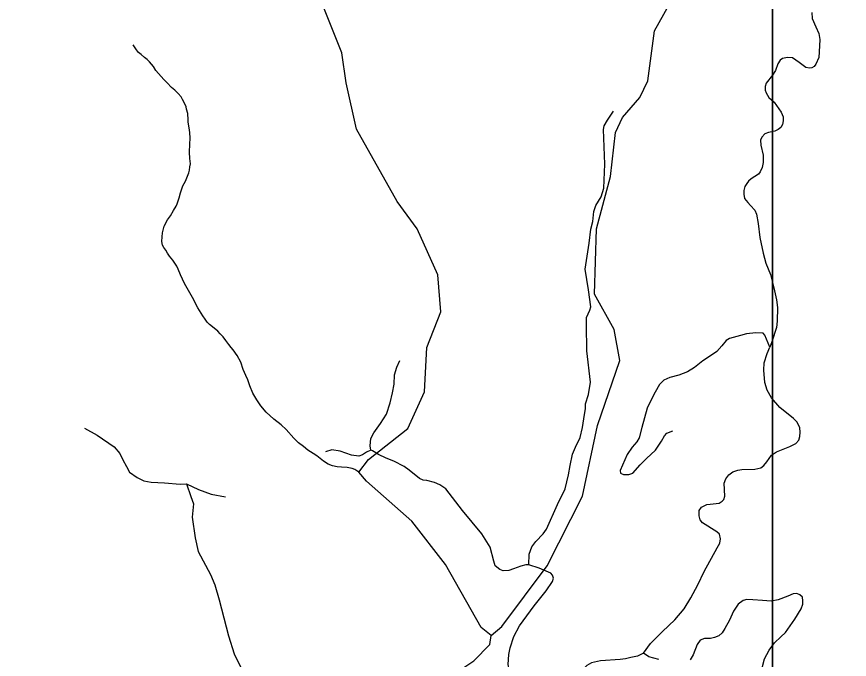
# Model space of a CAD drawing. Extents: x 1159738 to 1321356, y 736314 to 882035.
# Drawn here: x 1208685 to 1214073, y 789615 to 793776 of the extents above; entities that cross this region are included whole.
import ezdxf

# ---------------------------------------------------------------- set-up
doc = ezdxf.new("R2010")
doc.units = 0
for name, color, linetype in [('Exist Hydrographic Creek Single Shore', 7, 'Continuous'), ('Exist Hydrographic Misc Water Feature', 7, 'Continuous'), ('Exist Road Non-System Type 51', 7, 'Continuous'), ('Map Preparation Inset Cut Line', 7, 'Continuous')]:
    doc.layers.add(name, color=color, linetype=linetype)

msp = doc.modelspace()

# ---------------------------------------------------------------- linework, layer by layer
at = {"layer": 'Exist Hydrographic Creek Single Shore'}
for points in [[(1211754.7, 789770.1), (1211823.7, 789827.9), (1212117.6, 790219.2), (1212346.7, 790670.9), (1212442.6, 791128.5), (1212586.6, 791549.1), (1212550.6, 791750), (1212423.6, 791979.1), (1212435.5, 792402.3), (1212527.6, 792741.8), (1212560.5, 793026.8), (1212604.6, 793124.3), (1212716.6, 793253.4), (1212769.6, 793360.7), (1212811.5, 793684.8), (1213022.5, 794064.6), (1213177.5, 794251.9), (1213422.6, 794384.9)], [(1211754.7, 789770.1), (1211689.7, 789820.7), (1211458.6, 790229.1), (1211241.6, 790509.2), (1210948.6, 790767.8), (1210899.5, 790827.4), (1210960.6, 790908.7), (1211215.6, 791110.5), (1211322.6, 791347.9), (1211338.6, 791633.1), (1211428.5, 791864.4), (1211409.6, 792104.4), (1211275.6, 792402.6), (1211147.5, 792579.1), (1210884.5, 793047.2), (1210817.6, 793347.3), (1210789.5, 793541.5), (1210641.5, 793912.1)], [(1211962.7, 786362), (1212494.7, 786607.4), (1212640.7, 786735.8), (1212646.8, 786985.2), (1212441.7, 787389.7), (1212444.7, 787517.6), (1212363.7, 787594.8), (1212272.7, 787629.5), (1211357.7, 787729.8), (1211244.7, 787856.9), (1210935.7, 788440.7), (1210864.6, 788593.2), (1210884.6, 788710.9), (1210953.6, 788798.2), (1211020.7, 788829.7), (1211159.6, 789027.1), (1211224.6, 789268.8), (1211293.6, 789372.4), (1211642.6, 789605), (1211745.6, 789711.3), (1211754.7, 789770.1)]]:
    msp.add_lwpolyline(points, dxfattribs=at)
at = {"layer": 'Exist Hydrographic Misc Water Feature'}
msp.add_lwpolyline([(1210899.5, 790827.4), (1210891.6, 790831.6), (1210871.8, 790844.2), (1210856.1, 790850.6), (1210822.2, 790857.5), (1210786.2, 790858.5), (1210758.2, 790861.2), (1210728.5, 790868), (1210700.7, 790878.8), (1210669.2, 790897.7), (1210626.1, 790932.9), (1210602.5, 790947.6), (1210569.1, 790968.4), (1210539.7, 790993.2), (1210508.4, 791016.1), (1210479, 791047), (1210428.6, 791102.4), (1210395.4, 791133.2), (1210348.3, 791170.5), (1210299.6, 791215.9), (1210264.6, 791256.9), (1210237.7, 791295.6), (1210212.8, 791338.3), (1210194.1, 791384.9), (1210181.1, 791425.3), (1210167.9, 791453.6), (1210151, 791492.1), (1210134.2, 791538.6), (1210111.3, 791581.3), (1210086.4, 791618), (1210072.7, 791634.3), (1210057.1, 791652.8), (1210038, 791679.3), (1210020.5, 791703.8), (1210001.1, 791722.3), (1209985.5, 791738.7), (1209962.1, 791759.4), (1209932.6, 791782.2), (1209917.1, 791798.6), (1209903.6, 791817), (1209890, 791839.4), (1209857.4, 791890.3), (1209823.3, 791957.3), (1209771.7, 792048.8), (1209745.2, 792103.5), (1209730.2, 792142), (1209720.7, 792160.2), (1209695.6, 792198.9), (1209674.4, 792225.5), (1209660.9, 792243.9), (1209649.4, 792264.2), (1209636, 792280.6), (1209628.3, 792296.8), (1209624.9, 792320.9), (1209625.8, 792350.9), (1209628.4, 792376.8), (1209639.7, 792420.6), (1209660.8, 792460), (1209679.5, 792487.5), (1209698.4, 792521.1), (1209717.2, 792548.6), (1209723.6, 792564.4), (1209736.7, 792604.1), (1209745.6, 792635.9), (1209760.7, 792681.5), (1209777.7, 792711.1), (1209790.6, 792742.7), (1209799.1, 792764.5), (1209803.5, 792782.4), (1209806.2, 792804.4), (1209808.6, 792824.3), (1209805.7, 792858.4), (1209802.7, 792898.5), (1209806.2, 792950.4), (1209807.2, 792988.4), (1209804.1, 793026.5), (1209801, 793056.7), (1209793.9, 793092.9), (1209794.7, 793116.9), (1209791.3, 793141), (1209791.4, 793149), (1209784.3, 793177.2), (1209780.6, 793193.3), (1209769.4, 793219.6), (1209757.9, 793239.9), (1209748.2, 793256.2), (1209728.9, 793278.7), (1209707.5, 793301.3), (1209685.9, 793317.9), (1209658.7, 793346.7), (1209637.3, 793369.3), (1209584.9, 793428.7), (1209569.5, 793453.2), (1209544.4, 793483.9), (1209528.7, 793498.3), (1209511, 793510.8), (1209489.7, 793531.4), (1209473.9, 793543.9), (1209460.4, 793562.2), (1209439.2, 793594.8)], dxfattribs=at)
at = {"layer": 'Exist Road Non-System Type 51'}
for points in [[(1213830, 793803.3), (1213832.2, 793764.9), (1213855.7, 793709.3), (1213876, 793667.6), (1213881.3, 793628), (1213880.3, 793587.4), (1213874.9, 793512.1), (1213855.7, 793469.4), (1213846.1, 793453.3), (1213830.1, 793444.8), (1213815.1, 793442.6), (1213791.6, 793448), (1213748.9, 793480.1), (1213704, 793508.9), (1213673, 793512.1), (1213639.9, 793504.6), (1213626, 793495), (1213610, 793470.4), (1213594, 793428.7), (1213575.8, 793396.7), (1213534.1, 793346.4), (1213527.7, 793325), (1213528.8, 793300.5), (1213534.1, 793282.3), (1213551.2, 793253.4), (1213586.5, 793222.4), (1213631.5, 793157.8), (1213645.4, 793127.9), (1213645.4, 793102.2), (1213641.1, 793077.6), (1213630.4, 793058.4), (1213612.3, 793045.5), (1213589.8, 793034.9), (1213550.3, 793026.3), (1213526.8, 793016.7), (1213505.4, 792996.4), (1213497.9, 792977.1), (1213500.1, 792945), (1213514, 792879.8), (1213514, 792832.2), (1213508.6, 792800.1), (1213495.8, 792772.3), (1213485.1, 792757.3), (1213438.1, 792725.2), (1213420, 792711.3), (1213409.3, 792696.4), (1213396.5, 792676.1), (1213390.1, 792650.4), (1213390.3, 792626.2), (1213394.5, 792599.5), (1213414.8, 792572.8)], [(1211998.3, 790225.9), (1212001, 790295.5), (1212018.4, 790342.4), (1212043.8, 790377.2), (1212090.6, 790426.7), (1212113.4, 790457.5), (1212184.3, 790616.8), (1212233.5, 790717.8), (1212254.9, 790808.8), (1212266.9, 790869), (1212280.3, 790944), (1212301.5, 790987.6), (1212330.9, 791050.5), (1212347, 791116.1), (1212355, 791171), (1212364.4, 791237.9), (1212365.7, 791268.7), (1212385.8, 791329), (1212397.8, 791409.3), (1212375, 791613), (1212371, 791780.4), (1212372.4, 791828.6), (1212392.4, 791875.4), (1212399.1, 791896.4), (1212384.4, 792007.5), (1212363, 792141.3), (1212389.7, 792308.7), (1212399.1, 792400.3), (1212412.4, 792449.8), (1212419.1, 792514), (1212432.5, 792554.2), (1212467.3, 792609.1), (1212483.3, 792666.7), (1212490, 792820.6), (1212481.9, 793046), (1212485.9, 793070.1), (1212508.7, 793106.3), (1212547.5, 793163.8)], [(1213414.8, 792572.8), (1213434.1, 792552.5), (1213461.9, 792523.6), (1213471.5, 792498), (1213483.2, 792435.9), (1213492.8, 792347.2), (1213514, 792244.2), (1213532.2, 792181.1), (1213562.1, 792106.2), (1213583.4, 792020.7), (1213601.6, 791941.6), (1213606.9, 791894), (1213605.8, 791805.3), (1213601.6, 791763.6), (1213571.7, 791670.6), (1213558.9, 791636.8)], [(1213558.9, 791636.8), (1213526.1, 791714), (1213514.1, 791727.3), (1213467.3, 791728.7), (1213407.1, 791723.3), (1213368.3, 791711.3), (1213297.4, 791692.5), (1213276, 791679.1), (1213246.6, 791644.3), (1213215.8, 791608.2), (1213167.6, 791574.7), (1213124.8, 791546.6), (1213070, 791503.8), (1213024.5, 791477), (1212968.3, 791455.6), (1212910.8, 791439.5), (1212872, 791423.5), (1212843.9, 791394), (1212815.8, 791344.5), (1212777, 791268.2), (1212763.6, 791240.1), (1212728.9, 791115.6), (1212711.9, 791048.1), (1212697.2, 791024), (1212667.7, 790989.2), (1212634.3, 790941), (1212588.8, 790836.6), (1212591.5, 790819.2), (1212611.6, 790812.5), (1212645, 790811.2), (1212671.8, 790819.2), (1212719.9, 790874.1), (1212760, 790914.2), (1212818.9, 790969.1), (1212856.4, 791026.7), (1212876.4, 791061.5), (1212892.5, 791078.9), (1212931.3, 791093.6)], [(1212740.3, 789655.4), (1212785.3, 789717.9), (1212862.9, 789795.6), (1212943.2, 789870.6), (1213004.7, 789942.8), (1213047.5, 790012.5), (1213091.6, 790098.1), (1213133.1, 790183.8), (1213218.4, 790335.7), (1213234.4, 790367.8), (1213238.4, 790395.9), (1213233.1, 790425.4), (1213215.7, 790441.4), (1213123.4, 790499), (1213107.3, 790519.1), (1213100.7, 790543.2), (1213100.7, 790579.3), (1213116.7, 790599.4), (1213150.1, 790616.8), (1213172.9, 790619.5), (1213210.3, 790623.5), (1213230.4, 790626.2), (1213250.5, 790638.2), (1213259.8, 790650.3), (1213266.5, 790671.7), (1213263.7, 790755.2), (1213273.1, 790783.3), (1213293.2, 790808.8), (1213318.6, 790828.9), (1213350.7, 790839.6), (1213376.1, 790843.6), (1213460.4, 790846.3), (1213499.2, 790854.3), (1213519.2, 790870.4), (1213538, 790894.4), (1213568.7, 790935.9), (1213600.8, 790957.4), (1213687.8, 790992.2), (1213726.2, 791011.6), (1213745, 791034.3), (1213751.6, 791058.4), (1213754.3, 791085.2), (1213751.6, 791113.3), (1213735.6, 791149.4), (1213711.5, 791173.5), (1213621.9, 791245.8), (1213569.7, 791307.4), (1213540.3, 791358.3), (1213525.6, 791407.8), (1213518.9, 791488.1), (1213521.6, 791533.6), (1213540.3, 791594.3), (1213558.9, 791636.8)], [(1211998.3, 790225.9), (1211979.7, 790226), (1211947.7, 790217.7), (1211900.5, 790201), (1211869.9, 790189.9), (1211833.7, 790187.1), (1211810.1, 790195.4), (1211780.9, 790219.1), (1211771.2, 790249.7), (1211749, 790341.5), (1211694.8, 790427.7), (1211569.7, 790579.3), (1211461.6, 790717.7), (1211422.7, 790744.1), (1211389.3, 790759.4), (1211337.9, 790771.9), (1211315.6, 790774.7), (1211290.6, 790785.8), (1211223.9, 790840.1), (1211191.9, 790863.7), (1211125.2, 790897.1), (1211075.2, 790916.6), (1211026.6, 790941.6), (1210986.3, 790963.8), (1210977, 790968.9), (1210972.8, 790998.1), (1210977, 791045.4), (1210996.4, 791081.6), (1211039.5, 791141.4), (1211077.1, 791202.6), (1211102.1, 791274.9), (1211116, 791340.3), (1211127.1, 791397.3), (1211129.7, 791457.5), (1211145, 791507.6), (1211163.1, 791549.3)], [(1209123, 791112.3), (1209205, 791067.3), (1209316.1, 790990.5), (1209353.1, 790948.2), (1209371.7, 790905.8), (1209395.5, 790863.4), (1209414, 790826.4), (1209464.3, 790792), (1209506.6, 790770.8), (1209554.2, 790762.8), (1209641.5, 790757.5), (1209742.1, 790749.6), (1209784.4, 790752.2), (1209861.1, 790715.2), (1209943.2, 790683.4), (1210035.8, 790667.5)], [(1210977, 790968.9), (1210948.1, 790956.3), (1210921.7, 790939.6), (1210898, 790931.3), (1210852.2, 790936.8), (1210777.1, 790963.3), (1210724.3, 790971.6), (1210684, 790959.1)], [(1209784.4, 790752.2), (1209811.2, 790668.4), (1209827.9, 790621.1), (1209819.5, 790534.9), (1209839, 790401.4), (1209858.4, 790312.4), (1209939.1, 790164.9), (1209966.9, 790098.2), (1209994.6, 790000.8), (1210055.8, 789767.2), (1210091.9, 789650.4), (1210164.2, 789505.7)], [(1212223, 789135.1), (1212189.5, 789141.8), (1212160.1, 789164.5), (1212043.7, 789275.6), (1212019.6, 789303.8), (1211979.5, 789369.3), (1211972.8, 789386.7), (1211896.6, 789492.5), (1211872.5, 789550.1), (1211864.4, 789582.2), (1211869.8, 789646.4), (1211877.8, 789689.3), (1211901.9, 789762.9), (1211938, 789831.8), (1212033, 789961.6), (1212110.6, 790059.3), (1212152.1, 790118.2), (1212157.4, 790139.6), (1212152.1, 790159.7), (1212141.4, 790173.1), (1212066.4, 790205.2), (1211998.3, 790225.9)], [(1213498.2, 789519.7), (1213523.5, 789617.1), (1213554.2, 789673.1), (1213588.8, 789721.1), (1213628.8, 789759.8), (1213659.4, 789787.8), (1213720.6, 789873.8), (1213760.6, 789941.9), (1213772.6, 789972.5), (1213771.3, 789993.9), (1213769.9, 790017.9), (1213752.6, 790032.5), (1213733.9, 790040.5), (1213709.9, 790039.2), (1213674, 790024.5), (1213612.7, 790000.5), (1213567.3, 789991.2), (1213510, 789995.2), (1213447.4, 790000.5), (1213410.1, 790001.9), (1213386.1, 789995.2), (1213354.1, 789972.5), (1213322.1, 789927.2), (1213298.1, 789868.5), (1213267.5, 789815.2), (1213248.8, 789787.2), (1213228.8, 789767.2), (1213200.9, 789755.1), (1213174.2, 789749.8), (1213135.6, 789749.8), (1213107.6, 789737.8), (1213088.9, 789711.1), (1213062.8, 789643.4), (1213042.8, 789611.4)], [(1212740.3, 789655.4), (1212702.7, 789636.3), (1212658.6, 789626.9), (1212623.8, 789618.9), (1212589, 789613.5), (1212461.9, 789605.5), (1212404.9, 789591.2), (1212374.1, 789573.8), (1212338, 789540.4), (1212311.2, 789501.5), (1212285.8, 789456), (1212264.4, 789407.8), (1212251.1, 789365), (1212247, 789279.3), (1212248.4, 789220.8), (1212240.3, 789191.3), (1212223, 789135.1)], [(1212838.9, 789614.1), (1212774.9, 789631.4), (1212740.3, 789655.4)]]:
    msp.add_lwpolyline(points, dxfattribs=at)
at = {"layer": 'Map Preparation Inset Cut Line'}
for points in [[(1213574.8, 811005.5), (1289258, 811005.5), (1289258, 782300.2), (1274049.2, 782296.9), (1274049.2, 766757), (1213574.8, 766757)], [(1213574.8, 778108.9), (1194107.7, 778108.9), (1194107.7, 805981), (1213574.8, 805981)]]:
    msp.add_lwpolyline(points, close=True, dxfattribs=at)

doc.saveas('drawing.dxf')
